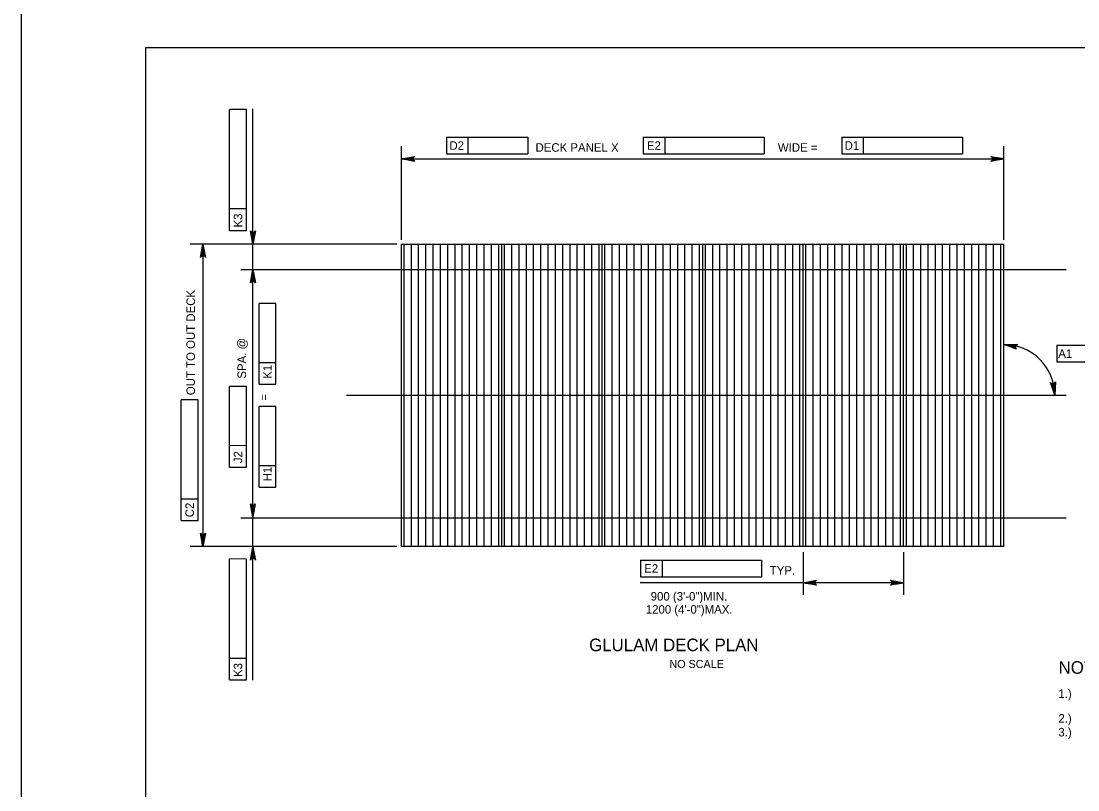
# Model space of a CAD drawing. Extents: x -13 to 81, y -176 to 0.
# Drawn here: x 34 to 48.87, y -99.19 to -88.38 of the extents above; entities that cross this region are included whole.
import ezdxf

# ---------------------------------------------------------------- set-up
doc = ezdxf.new("R2010")
doc.units = 0
for name, color, linetype in [('Level 1', 7, 'Continuous'), ('Level 2', 7, 'Continuous'), ('Level 4', 7, 'Continuous'), ('Level 5', 7, 'Continuous'), ('Level 63', 7, 'Continuous')]:
    doc.layers.add(name, color=color, linetype=linetype)

msp = doc.modelspace()

# ---------------------------------------------------------------- linework, layer by layer
at = {"layer": 'Level 1'}
msp.add_lwpolyline([(35.75, -109.25), (67.25, -109.25), (67.25, -88.75), (35.75, -88.75)], close=True, dxfattribs=at)
at = {"layer": 'Level 2'}
for p, q in [((39.351, -91.511), (47.829, -91.511)), ((39.351, -95.763), (39.351, -91.511)), ((40.764, -95.763), (40.764, -91.511)), ((42.177, -95.763), (42.177, -91.511)), ((43.59, -95.763), (43.59, -91.511)), ((45.003, -95.763), (45.003, -91.511)), ((46.416, -95.763), (46.416, -91.511)), ((47.829, -95.763), (47.829, -91.511)), ((47.829, -95.763), (39.351, -95.763))]:
    msp.add_line(p, q, dxfattribs=at)
at = {"layer": 'Level 4'}
for p, q in [((36.933, -91.318), (36.933, -89.617)), ((37.17, -89.617), (36.933, -89.617)), ((37.17, -91.318), (37.17, -89.617)), ((37.262, -97.646), (37.262, -89.608)), ((39.983, -90.007), (41.129, -90.007)), ((39.983, -90.007), (39.983, -90.243)), ((40.285, -90.007), (40.285, -90.243)), ((41.129, -90.007), (41.129, -90.243)), ((42.753, -90.007), (44.454, -90.007)), ((42.753, -90.007), (42.753, -90.243)), ((43.056, -90.007), (43.056, -90.243)), ((44.454, -90.007), (44.454, -90.243)), ((45.545, -90.007), (47.246, -90.007)), ((45.545, -90.007), (45.545, -90.243)), ((45.847, -90.007), (45.847, -90.243)), ((47.246, -90.007), (47.246, -90.243)), ((39.351, -91.449), (39.351, -90.132)), ((39.983, -90.243), (41.129, -90.243)), ((42.753, -90.243), (44.454, -90.243)), ((45.545, -90.243), (47.246, -90.243)), ((47.829, -91.449), (47.829, -90.132)), ((39.351, -90.312), (47.829, -90.312)), ((37.17, -91.016), (36.933, -91.015)), ((36.933, -91.318), (37.17, -91.318)), ((39.288, -91.511), (36.378, -91.511)), ((36.558, -91.511), (36.558, -95.763)), ((37.09, -91.87), (48.705, -91.87)), ((37.348, -93.482), (37.348, -92.346)), ((37.584, -92.346), (37.348, -92.346)), ((37.584, -93.482), (37.584, -92.346)), ((48.573, -92.933), (50.274, -92.933)), ((48.573, -92.933), (48.573, -93.169)), ((37.584, -93.18), (37.348, -93.179)), ((48.573, -93.169), (50.274, -93.169)), ((36.933, -94.649), (36.933, -93.513)), ((37.17, -93.513), (36.933, -93.513)), ((37.17, -94.649), (37.17, -93.513)), ((37.348, -93.482), (37.584, -93.482)), ((38.579, -93.637), (48.705, -93.637)), ((36.253, -95.401), (36.253, -93.7)), ((36.489, -93.7), (36.253, -93.7)), ((36.489, -95.401), (36.489, -93.7)), ((37.348, -94.931), (37.348, -93.795)), ((37.584, -93.795), (37.348, -93.795)), ((37.584, -94.931), (37.584, -93.795)), ((37.17, -94.347), (36.933, -94.346)), ((36.933, -94.649), (37.17, -94.649)), ((37.584, -94.629), (37.348, -94.629)), ((37.348, -94.931), (37.584, -94.931)), ((36.489, -95.098), (36.253, -95.098)), ((36.253, -95.401), (36.489, -95.401)), ((37.09, -95.361), (48.705, -95.361)), ((39.288, -95.763), (36.378, -95.763)), ((45.003, -95.846), (45.003, -96.445)), ((46.416, -95.843), (46.416, -96.445)), ((36.933, -97.641), (36.933, -95.94)), ((37.17, -95.941), (36.933, -95.94)), ((37.17, -97.641), (37.17, -95.941)), ((42.715, -95.955), (44.416, -95.955)), ((42.715, -95.955), (42.715, -96.192)), ((43.018, -95.955), (43.018, -96.192)), ((44.416, -95.955), (44.416, -96.192)), ((42.715, -96.192), (44.416, -96.192)), ((46.416, -96.275), (42.708, -96.274)), ((37.17, -97.339), (36.933, -97.339)), ((36.933, -97.641), (37.17, -97.641))]:
    msp.add_line(p, q, dxfattribs=at)
for points in [[(39.351, -90.312), (39.537, -90.277), (39.523, -90.287), (39.515, -90.299), (39.513, -90.312), (39.515, -90.325), (39.523, -90.337), (39.537, -90.347), (39.351, -90.312), (39.523, -90.337), (39.515, -90.325), (39.351, -90.312), (39.513, -90.312), (39.515, -90.299), (39.351, -90.312), (39.523, -90.287)], [(47.829, -90.312), (47.643, -90.347), (47.657, -90.337), (47.665, -90.325), (47.667, -90.312), (47.665, -90.299), (47.657, -90.287), (47.643, -90.277), (47.829, -90.312), (47.657, -90.287), (47.665, -90.299), (47.829, -90.312), (47.667, -90.312), (47.665, -90.325), (47.829, -90.312), (47.657, -90.337)], [(37.262, -91.511), (37.227, -91.325), (37.237, -91.339), (37.249, -91.346), (37.262, -91.349), (37.274, -91.346), (37.287, -91.339), (37.297, -91.325), (37.262, -91.511), (37.287, -91.339), (37.274, -91.346), (37.262, -91.511), (37.262, -91.349), (37.249, -91.346), (37.262, -91.511), (37.237, -91.339)], [(36.558, -91.511), (36.593, -91.698), (36.583, -91.683), (36.571, -91.676), (36.558, -91.674), (36.546, -91.676), (36.533, -91.683), (36.523, -91.698), (36.558, -91.511), (36.533, -91.683), (36.546, -91.676), (36.558, -91.511), (36.558, -91.674), (36.571, -91.676), (36.558, -91.511), (36.583, -91.683)], [(37.262, -91.87), (37.297, -92.056), (37.287, -92.042), (37.274, -92.034), (37.262, -92.032), (37.249, -92.034), (37.237, -92.042), (37.227, -92.056), (37.262, -91.87), (37.237, -92.042), (37.249, -92.034), (37.262, -91.87), (37.262, -92.032), (37.274, -92.034), (37.262, -91.87), (37.287, -92.042)], [(47.83, -92.921), (48.019, -92.923), (48.003, -92.93), (47.993, -92.941), (47.989, -92.952), (47.989, -92.965), (47.994, -92.979), (48.006, -92.991), (47.83, -92.921), (47.994, -92.979), (47.989, -92.965), (47.83, -92.921), (47.989, -92.952), (47.993, -92.941), (47.83, -92.921), (48.003, -92.93)], [(48.543, -93.637), (48.485, -93.457), (48.497, -93.47), (48.51, -93.475), (48.523, -93.476), (48.535, -93.472), (48.546, -93.463), (48.554, -93.448), (48.543, -93.637), (48.546, -93.463), (48.535, -93.472), (48.543, -93.637), (48.523, -93.476), (48.51, -93.475), (48.543, -93.637), (48.497, -93.47)], [(37.26, -95.349), (37.225, -95.163), (37.235, -95.177), (37.247, -95.185), (37.26, -95.187), (37.272, -95.185), (37.285, -95.177), (37.295, -95.163), (37.26, -95.349), (37.285, -95.177), (37.272, -95.185), (37.26, -95.349), (37.26, -95.187), (37.247, -95.185), (37.26, -95.349), (37.235, -95.177)], [(36.558, -95.763), (36.523, -95.577), (36.533, -95.591), (36.546, -95.598), (36.558, -95.601), (36.571, -95.598), (36.583, -95.591), (36.593, -95.577), (36.558, -95.763), (36.583, -95.591), (36.571, -95.598), (36.558, -95.763), (36.558, -95.601), (36.546, -95.598), (36.558, -95.763), (36.533, -95.591)], [(37.261, -95.768), (37.296, -95.955), (37.286, -95.94), (37.273, -95.933), (37.261, -95.931), (37.248, -95.933), (37.236, -95.94), (37.226, -95.955), (37.261, -95.768), (37.236, -95.94), (37.248, -95.933), (37.261, -95.768), (37.261, -95.931), (37.273, -95.933), (37.261, -95.768), (37.286, -95.94)], [(45.003, -96.275), (45.189, -96.24), (45.175, -96.25), (45.168, -96.262), (45.165, -96.275), (45.168, -96.287), (45.175, -96.3), (45.189, -96.31), (45.003, -96.275), (45.175, -96.3), (45.168, -96.287), (45.003, -96.275), (45.165, -96.275), (45.168, -96.262), (45.003, -96.275), (45.175, -96.25)], [(46.416, -96.275), (46.23, -96.31), (46.244, -96.3), (46.251, -96.288), (46.253, -96.275), (46.251, -96.263), (46.244, -96.25), (46.23, -96.24), (46.416, -96.275), (46.244, -96.25), (46.251, -96.263), (46.416, -96.275), (46.253, -96.275), (46.251, -96.288), (46.416, -96.275), (46.244, -96.3)]]:
    msp.add_lwpolyline(points, dxfattribs=at)
for points in [[(39.471, -90.292), (39.471, -90.332), (39.351, -90.312)], [(47.709, -90.292), (47.709, -90.332), (47.829, -90.312)], [(37.281, -91.393), (37.242, -91.393), (37.262, -91.511)], [(36.538, -91.631), (36.578, -91.631), (36.558, -91.511)], [(37.281, -91.988), (37.242, -91.988), (37.262, -91.87)], [(37.281, -95.243), (37.242, -95.243), (37.262, -95.361)], [(36.538, -95.643), (36.578, -95.643), (36.558, -95.763)], [(37.281, -95.881), (37.242, -95.881), (37.262, -95.763)], [(45.116, -96.256), (45.116, -96.294), (45.003, -96.275)], [(46.303, -96.256), (46.303, -96.294), (46.416, -96.275)]]:
    msp.add_lwpolyline(points, close=True, dxfattribs=at)
msp.add_arc((47.829, -93.637), 0.714, 0.0023, 90.0027, dxfattribs=at)
at = {"layer": 'Level 5'}
for p, q in [((39.389, -95.763), (39.389, -91.511)), ((39.491, -95.763), (39.491, -91.511)), ((39.593, -95.763), (39.593, -91.511)), ((39.696, -95.763), (39.696, -91.511)), ((39.798, -95.763), (39.798, -91.511)), ((39.9, -95.763), (39.9, -91.511)), ((40.003, -95.763), (40.003, -91.511)), ((40.105, -95.763), (40.105, -91.511)), ((40.207, -95.763), (40.207, -91.511)), ((40.309, -95.763), (40.309, -91.511)), ((40.412, -95.763), (40.412, -91.511)), ((40.514, -95.763), (40.514, -91.511)), ((40.616, -95.763), (40.616, -91.511)), ((40.719, -95.763), (40.719, -91.511)), ((40.802, -95.763), (40.802, -91.511)), ((40.904, -95.763), (40.904, -91.511)), ((41.007, -95.763), (41.007, -91.511)), ((41.109, -95.763), (41.109, -91.511)), ((41.211, -95.763), (41.211, -91.511)), ((41.313, -95.763), (41.313, -91.511)), ((41.416, -95.763), (41.416, -91.511)), ((41.518, -95.763), (41.518, -91.511)), ((41.62, -95.763), (41.62, -91.511)), ((41.723, -95.763), (41.723, -91.511)), ((41.825, -95.763), (41.825, -91.511)), ((41.927, -95.763), (41.927, -91.511)), ((42.029, -95.763), (42.029, -91.511)), ((42.132, -95.763), (42.132, -91.511)), ((42.215, -95.763), (42.215, -91.511)), ((42.317, -95.763), (42.317, -91.511)), ((42.42, -95.763), (42.42, -91.511)), ((42.522, -95.763), (42.522, -91.511)), ((42.624, -95.763), (42.624, -91.511)), ((42.727, -95.763), (42.727, -91.511)), ((42.829, -95.763), (42.829, -91.511)), ((42.931, -95.763), (42.931, -91.511)), ((43.033, -95.763), (43.033, -91.511)), ((43.136, -95.763), (43.136, -91.511)), ((43.238, -95.763), (43.238, -91.511)), ((43.34, -95.763), (43.34, -91.511)), ((43.443, -95.763), (43.443, -91.511)), ((43.545, -95.763), (43.545, -91.511)), ((43.628, -95.763), (43.628, -91.511)), ((43.731, -95.763), (43.731, -91.511)), ((43.833, -95.763), (43.833, -91.511)), ((43.935, -95.763), (43.935, -91.511)), ((44.037, -95.763), (44.037, -91.511)), ((44.14, -95.763), (44.14, -91.511)), ((44.242, -95.763), (44.242, -91.511)), ((44.344, -95.763), (44.344, -91.511)), ((44.447, -95.763), (44.447, -91.511)), ((44.549, -95.763), (44.549, -91.511)), ((44.651, -95.763), (44.651, -91.511)), ((44.753, -95.763), (44.753, -91.511)), ((44.856, -95.763), (44.856, -91.511)), ((44.958, -95.763), (44.958, -91.511)), ((45.041, -95.763), (45.041, -91.511)), ((45.144, -95.763), (45.144, -91.511)), ((45.246, -95.763), (45.246, -91.511)), ((45.348, -95.763), (45.348, -91.511)), ((45.451, -95.763), (45.451, -91.511)), ((45.553, -95.763), (45.553, -91.511)), ((45.655, -95.763), (45.655, -91.511)), ((45.757, -95.763), (45.757, -91.511)), ((45.86, -95.763), (45.86, -91.511)), ((45.962, -95.763), (45.962, -91.511)), ((46.064, -95.763), (46.064, -91.511)), ((46.167, -95.763), (46.167, -91.511)), ((46.269, -95.763), (46.269, -91.511)), ((46.371, -95.763), (46.371, -91.511)), ((46.455, -95.763), (46.455, -91.511)), ((46.557, -95.763), (46.557, -91.511)), ((46.659, -95.763), (46.659, -91.511)), ((46.761, -95.763), (46.761, -91.511)), ((46.864, -95.763), (46.864, -91.511)), ((46.966, -95.763), (46.966, -91.511)), ((47.068, -95.763), (47.068, -91.511)), ((47.171, -95.763), (47.171, -91.511)), ((47.273, -95.763), (47.273, -91.511)), ((47.375, -95.763), (47.375, -91.511)), ((47.477, -95.763), (47.477, -91.511)), ((47.58, -95.763), (47.58, -91.511)), ((47.682, -95.763), (47.682, -91.511)), ((47.784, -95.763), (47.784, -91.511))]:
    msp.add_line(p, q, dxfattribs=at)
at = {"layer": 'Level 63'}
msp.add_lwpolyline([(34, -110), (68, -110), (68, -88), (34, -88)], close=True, dxfattribs=at)

# ---------------------------------------------------------------- texts
at = {"layer": 'Level 4'}
for s, rotation, p in [('D2', 359.9382, (40.026, -90.185)), ('E2', 359.9382, (42.805, -90.185)), ('D1', 359.9382, (45.586, -90.185)), ('K3', 89.9382, (37.111, -91.277)), ('OUT TO OUT DECK', 90, (36.446, -93.636)), ('SPA. @', 90, (37.164, -93.403)), ('A1', 359.9382, (48.593, -93.111)), ('K1', 89.9382, (37.526, -93.405)), ('=', 90, (37.473, -93.714)), ('J2', 89.9382, (37.111, -94.593)), ('H1', 89.9382, (37.526, -94.848)), ('C2', 89.9382, (36.431, -95.353)), ('E2', 359.9382, (42.767, -96.133)), ('TYP.', 359.9382, (44.533, -96.161)), ('K3', 89.9382, (37.111, -97.6))]:
    msp.add_text(s, height=0.12, rotation=rotation, dxfattribs=at).set_placement(p)
for s, height, p in [('DECK PANEL X', 0.12, (41.238, -90.212)), ('WIDE =', 0.12, (44.648, -90.212)), ('900 (3\'-0")MIN.', 0.12, (42.858, -96.525)), ('1200 (4\'-0")MAX.', 0.12, (42.789, -96.709)), ('GLULAM DECK PLAN', 0.17717, (41.992, -97.237)), ('NO SCALE', 0.1134, (43.121, -97.474)), ('NOTES:', 0.1772, (48.597, -97.555)), ('1.)', 0.12, (48.594, -97.894)), ('2.)', 0.12, (48.594, -98.242)), ('3.)', 0.12, (48.594, -98.436))]:
    msp.add_text(s, height=height, dxfattribs=at).set_placement(p)

doc.saveas('drawing.dxf')
